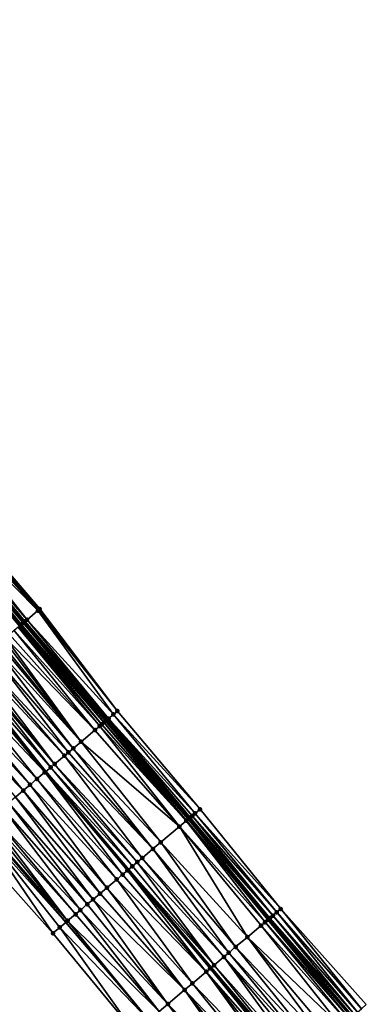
# Model space of a CAD drawing. Header units: feet. Extents: x 2004186 to 2014793, y 836912 to 864902.
# Tile 483 of 656: x 2007551 to 2007605, y 851774 to 851927. Entities that reach past the tile are written whole.
import ezdxf

# ---------------------------------------------------------------- set-up
doc = ezdxf.new("R2010")
doc.units = ezdxf.units.FT
doc.header["$LTSCALE"] = 100
doc.header["$MEASUREMENT"] = 0
for name, color, linetype, lineweight in [('EP_Travel Lane', 5, 'Continuous', 40), ('GPL_Skip Line', 2, 'Continuous', 40), ('Road Shots', 4, 'Continuous', 200), ('Road X-Section', 30, 'Continuous', 13)]:
    doc.layers.add(name, color=color, linetype=linetype, lineweight=lineweight)
doc.layers.add('I-77 SB_MM21-27-Surface-Border', color=7, linetype='Continuous')
doc.layers.add('I-77 SB_MM21-27-Surface-TIN', color=7, linetype='Continuous')

msp = doc.modelspace()

# ---------------------------------------------------------------- linework, layer by layer
at = {"layer": 'EP_Travel Lane'}
for points in [[(2007602.427108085, 851771.5193613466, 434.8469044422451), (2007589.54651904, 851786.819311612, 434.8923753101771), (2007576.665960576, 851802.1192255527, 434.9596045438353), (2007563.785330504, 851817.4192245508, 434.9758447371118), (2007550.917838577, 851832.7106904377, 435.0116748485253), (2007538.043185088, 851848.0156263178, 435.0706222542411), (2007525.168504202, 851863.3205947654, 435.1204272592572), (2007512.293951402, 851878.6254109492, 435.212847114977), (2007499.41933764, 851893.9302996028, 435.2849911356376), (2007486.544797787, 851909.2351003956, 435.3817265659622), (2007473.670264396, 851924.5398935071, 435.4805826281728), (2007460.795805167, 851939.8445984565, 435.6041196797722), (2007447.942165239, 851955.1356272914, 435.7190686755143), (2007435.081684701, 851970.4521688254, 435.8326704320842), (2007422.221149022, 851985.7687760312, 435.9335443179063), (2007409.360636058, 852001.0853561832, 436.0396608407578), (2007396.500211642, 852016.4018308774, 436.1662396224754)], [(2007570.793330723, 851771.014521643, 434.817005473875), (2007557.86489253, 851786.2741778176, 434.8509902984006), (2007544.936497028, 851801.5337836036, 434.915286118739), (2007532.05063319, 851816.850676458, 434.9944426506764), (2007519.212721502, 851832.1865921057, 435.0379682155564), (2007506.374905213, 851847.5223937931, 435.1133429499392), (2007493.5371169, 851862.8581620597, 435.1980239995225), (2007480.699472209, 851878.1937587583, 435.3306054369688), (2007467.861817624, 851893.5293672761, 435.4598719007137), (2007455.024251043, 851908.8648706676, 435.6185170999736), (2007442.186681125, 851924.2003780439, 435.7760287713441), (2007429.332880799, 851939.5554357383, 435.9316822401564), (2007416.495602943, 851954.891014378, 436.0893727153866), (2007403.658229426, 851970.2267072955, 436.2248801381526), (2007390.821034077, 851985.562187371, 436.4016694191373), (2007377.983800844, 852000.8977127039, 436.5696962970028), (2007365.146606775, 852016.2331912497, 436.746768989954)]]:
    msp.add_polyline3d(points, dxfattribs=at)
at = {"layer": 'GPL_Skip Line'}
msp.add_polyline3d([(2007593.417325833, 851763.9257781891, 434.9261233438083), (2007580.528480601, 851779.2188413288, 434.9466733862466), (2007567.639660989, 851794.5118740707, 434.9854355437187), (2007554.750797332, 851809.8049590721, 434.992887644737), (2007541.873390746, 851825.1076221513, 435.034522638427), (2007529.003965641, 851840.4170964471, 435.0699682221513), (2007516.134610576, 851855.7264874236, 435.1287140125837), (2007503.265309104, 851871.0358146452, 435.2052888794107), (2007490.396091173, 851886.3450424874, 435.3096552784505), (2007477.526880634, 851901.6542615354, 435.4164809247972), (2007464.657759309, 851916.9633744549, 435.5529856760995), (2007451.788603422, 851932.27252849, 435.677992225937), (2007438.931656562, 851947.5918225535, 435.8180751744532), (2007426.093954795, 851962.9272594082, 435.9514584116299), (2007413.256145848, 851978.2628242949, 436.0600149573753), (2007400.41848609, 851993.5982109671, 436.2031289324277), (2007387.580882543, 852008.9335304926, 436.3592634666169)], dxfattribs=at)
at = {"layer": 'I-77 SB_MM21-27-Surface-Border', "color": 3, "linetype": 'ByBlock', "lineweight": -2}
for points in [[(2007398.467898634, 852018.0501573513, 436.0381571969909), (2007411.15235097, 852002.5862111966, 435.9298862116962), (2007424.450099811, 851987.6359453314, 435.7904198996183), (2007437.134730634, 851972.1717859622, 435.7234660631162), (2007450.432588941, 851957.221389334, 435.6093713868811), (2007463.423082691, 851942.0540873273, 435.4482632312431), (2007476.44525159, 851926.8737239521, 435.2961944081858), (2007489.161404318, 851911.4357675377, 435.2015389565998), (2007502.030708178, 851896.1264374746, 435.1257404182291), (2007515.206074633, 851881.0746452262, 435.0080152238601), (2007527.92233302, 851865.636563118, 434.948486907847), (2007540.791672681, 851850.3271904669, 434.8846398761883), (2007553.814176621, 851835.146428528, 434.8440177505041), (2007565.914514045, 851819.2140732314, 434.8380111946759), (2007578.803343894, 851803.9210283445, 434.8065693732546), (2007591.386305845, 851788.3702145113, 434.7703173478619), (2007604.733864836, 851773.463909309, 434.69425341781)], [(2007568.599676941, 851769.1657998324, 434.793076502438), (2007555.863779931, 851784.58773051, 434.8261248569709), (2007542.516219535, 851799.4940373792, 434.901223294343), (2007529.319505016, 851814.5548996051, 434.9846736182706), (2007516.143906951, 851829.6069673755, 435.0253286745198), (2007503.274639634, 851844.9162539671, 435.1132913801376), (2007490.405418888, 851860.2254851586, 435.216715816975), (2007477.383172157, 851875.4059411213, 435.3428858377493), (2007464.360932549, 851890.5863886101, 435.4714047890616), (2007451.338743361, 851905.7667761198, 435.6167385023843), (2007438.469698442, 851921.0757981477, 435.7786532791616), (2007426.050253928, 851936.8071358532, 435.9688119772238), (2007412.905939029, 851951.8856906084, 436.1259388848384), (2007400.681674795, 851967.7346392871, 436.2607944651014), (2007388.151000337, 851983.3264634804, 436.4663909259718), (2007374.70008124, 851998.148125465, 436.6493122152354), (2007362.015852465, 852013.6118045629, 436.8093653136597)]]:
    msp.add_polyline3d(points, dxfattribs=at)
at = {"layer": 'I-77 SB_MM21-27-Surface-TIN', "color": 128, "linetype": 'ByBlock', "lineweight": -2}
for points in [[(2007539.414183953, 851849.1685166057, 435.0045103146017), (2007538.648926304, 851848.524792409, 435.0757181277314), (2007551.824405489, 851833.4728660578, 434.9954797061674)], [(2007540.179459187, 851849.8122198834, 434.939152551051), (2007539.414183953, 851849.1685166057, 435.0045103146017), (2007553.508057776, 851834.8889576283, 434.8672497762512)], [(2007539.414183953, 851849.1685166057, 435.0045103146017), (2007551.824405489, 851833.4728660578, 434.9954797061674), (2007553.508057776, 851834.8889576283, 434.8672497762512)], [(2007540.485571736, 851850.0696982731, 434.9138264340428), (2007540.179459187, 851849.8122198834, 434.939152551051), (2007553.508057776, 851834.8889576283, 434.8672497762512)], [(2007540.791672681, 851850.3271904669, 434.8846398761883), (2007540.485571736, 851850.0696982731, 434.9138264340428), (2007553.508057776, 851834.8889576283, 434.8672497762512)], [(2007540.791672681, 851850.3271904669, 434.8846398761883), (2007553.661110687, 851835.0177008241, 434.8534676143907), (2007553.814176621, 851835.146428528, 434.8440177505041)], [(2007540.791672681, 851850.3271904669, 434.8846398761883), (2007553.508057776, 851834.8889576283, 434.8672497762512), (2007553.661110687, 851835.0177008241, 434.8534676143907)], [(2007538.036532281, 851848.010036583, 435.0701737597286), (2007537.883424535, 851847.8813586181, 435.0657137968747), (2007550.75278359, 851832.5719628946, 435.0082814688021)], [(2007537.883424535, 851847.8813586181, 435.0657137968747), (2007550.599694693, 851832.4432625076, 435.0100921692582), (2007550.75278359, 851832.5719628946, 435.0082814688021)], [(2007538.036532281, 851848.010036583, 435.0701737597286), (2007550.905887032, 851832.7006459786, 435.0113096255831), (2007538.043185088, 851848.0156263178, 435.0706222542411)], [(2007538.036532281, 851848.010036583, 435.0701737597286), (2007550.75278359, 851832.5719628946, 435.0082814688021), (2007550.905887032, 851832.7006459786, 435.0113096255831)], [(2007538.18965765, 851848.1386935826, 435.0804966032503), (2007538.043185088, 851848.0156263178, 435.0706222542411), (2007550.917838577, 851832.7106904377, 435.0116748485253)], [(2007550.905887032, 851832.7006459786, 435.0113096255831), (2007550.917838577, 851832.7106904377, 435.0116748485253), (2007538.043185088, 851848.0156263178, 435.0706222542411)], [(2007538.342775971, 851848.2673589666, 435.0884748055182), (2007538.18965765, 851848.1386935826, 435.0804966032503), (2007551.212103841, 851832.9580003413, 435.0206671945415)], [(2007538.18965765, 851848.1386935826, 435.0804966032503), (2007550.917838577, 851832.7106904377, 435.0116748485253), (2007551.212103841, 851832.9580003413, 435.0206671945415)], [(2007538.495863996, 851848.3960603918, 435.0863740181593), (2007538.342775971, 851848.2673589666, 435.0884748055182), (2007551.365197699, 851833.0866948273, 435.020506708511)], [(2007538.342775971, 851848.2673589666, 435.0884748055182), (2007551.212103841, 851832.9580003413, 435.0206671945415), (2007551.365197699, 851833.0866948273, 435.020506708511)], [(2007538.648926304, 851848.524792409, 435.0757181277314), (2007538.495863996, 851848.3960603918, 435.0863740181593), (2007551.518277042, 851833.2154065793, 435.0155178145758)], [(2007538.495863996, 851848.3960603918, 435.0863740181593), (2007551.365197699, 851833.0866948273, 435.020506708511), (2007551.518277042, 851833.2154065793, 435.0155178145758)], [(2007538.648926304, 851848.524792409, 435.0757181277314), (2007551.518277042, 851833.2154065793, 435.0155178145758), (2007551.824405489, 851833.4728660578, 434.9954797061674)], [(2007553.508057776, 851834.8889576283, 434.8672497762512), (2007551.824405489, 851833.4728660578, 434.9954797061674), (2007565.302860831, 851818.6984373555, 434.8872241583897)], [(2007553.661110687, 851835.0177008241, 434.8534676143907), (2007553.508057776, 851834.8889576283, 434.8672497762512), (2007565.914514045, 851819.2140732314, 434.8380111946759)], [(2007553.508057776, 851834.8889576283, 434.8672497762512), (2007565.302860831, 851818.6984373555, 434.8872241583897), (2007565.914514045, 851819.2140732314, 434.8380111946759)], [(2007553.814176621, 851835.146428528, 434.8440177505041), (2007553.661110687, 851835.0177008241, 434.8534676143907), (2007565.914514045, 851819.2140732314, 434.8380111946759)], [(2007550.446616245, 851832.3145496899, 435.0153791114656), (2007549.834271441, 851831.7997353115, 435.0262098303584), (2007563.161960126, 851816.8938475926, 434.9781065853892)], [(2007550.599694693, 851832.4432625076, 435.0100921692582), (2007550.446616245, 851832.3145496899, 435.0153791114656), (2007563.46781772, 851817.1516287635, 434.9755281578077)], [(2007550.446616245, 851832.3145496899, 435.0153791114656), (2007563.161960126, 851816.8938475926, 434.9781065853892), (2007563.46781772, 851817.1516287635, 434.9755281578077)], [(2007550.75278359, 851832.5719628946, 435.0082814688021), (2007550.599694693, 851832.4432625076, 435.0100921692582), (2007563.46781772, 851817.1516287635, 434.9755281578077)], [(2007550.905887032, 851832.7006459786, 435.0113096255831), (2007550.75278359, 851832.5719628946, 435.0082814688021), (2007563.785330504, 851817.4192245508, 434.9758447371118)], [(2007550.75278359, 851832.5719628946, 435.0082814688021), (2007563.46781772, 851817.1516287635, 434.9755281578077), (2007563.785330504, 851817.4192245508, 434.9758447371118)], [(2007550.905887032, 851832.7006459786, 435.0113096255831), (2007563.785330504, 851817.4192245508, 434.9758447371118), (2007550.917838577, 851832.7106904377, 435.0116748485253)], [(2007551.212103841, 851832.9580003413, 435.0206671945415), (2007550.917838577, 851832.7106904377, 435.0116748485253), (2007564.079541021, 851817.66718148, 434.9761380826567)], [(2007564.079541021, 851817.66718148, 434.9761380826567), (2007550.917838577, 851832.7106904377, 435.0116748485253), (2007563.785330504, 851817.4192245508, 434.9758447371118)], [(2007551.365197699, 851833.0866948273, 435.020506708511), (2007551.212103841, 851832.9580003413, 435.0206671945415), (2007564.232466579, 851817.7960759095, 434.9725458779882)], [(2007551.212103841, 851832.9580003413, 435.0206671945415), (2007564.079541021, 851817.66718148, 434.9761380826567), (2007564.232466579, 851817.7960759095, 434.9725458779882)], [(2007551.518277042, 851833.2154065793, 435.0155178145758), (2007551.365197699, 851833.0866948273, 435.020506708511), (2007564.385387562, 851817.9249757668, 434.965701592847)], [(2007551.365197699, 851833.0866948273, 435.020506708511), (2007564.232466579, 851817.7960759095, 434.9725458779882), (2007564.385387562, 851817.9249757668, 434.965701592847)], [(2007551.824405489, 851833.4728660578, 434.9954797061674), (2007551.518277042, 851833.2154065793, 435.0155178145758), (2007564.538303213, 851818.0538819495, 434.9550676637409)], [(2007551.518277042, 851833.2154065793, 435.0155178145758), (2007564.385387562, 851817.9249757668, 434.965701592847), (2007564.538303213, 851818.0538819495, 434.9550676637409)], [(2007551.824405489, 851833.4728660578, 434.9954797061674), (2007564.538303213, 851818.0538819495, 434.9550676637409), (2007565.302860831, 851818.6984373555, 434.8872241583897)], [(2007548.456420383, 851830.6414924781, 435.0255452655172), (2007548.150233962, 851830.3841019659, 435.0262969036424), (2007560.256288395, 851814.4449556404, 434.9851243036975)], [(2007549.068805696, 851831.1562586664, 435.0281909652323), (2007548.456420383, 851830.6414924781, 435.0255452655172), (2007562.397309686, 851816.2494023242, 434.979964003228)], [(2007548.456420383, 851830.6414924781, 435.0255452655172), (2007560.256288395, 851814.4449556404, 434.9851243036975), (2007562.397309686, 851816.2494023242, 434.979964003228)], [(2007549.834271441, 851831.7997353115, 435.0262098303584), (2007549.068805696, 851831.1562586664, 435.0281909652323), (2007562.397309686, 851816.2494023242, 434.979964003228)], [(2007549.834271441, 851831.7997353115, 435.0262098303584), (2007562.397309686, 851816.2494023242, 434.979964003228), (2007563.161960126, 851816.8938475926, 434.9781065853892)], [(2007546.772418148, 851829.2258172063, 435.0373570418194), (2007546.006937, 851828.5823588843, 435.0342140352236), (2007559.03284007, 851813.4138522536, 434.9826785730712)], [(2007547.384789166, 851829.7406003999, 435.0352471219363), (2007546.772418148, 851829.2258172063, 435.0373570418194), (2007560.256288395, 851814.4449556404, 434.9851243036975)], [(2007546.772418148, 851829.2258172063, 435.0373570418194), (2007559.03284007, 851813.4138522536, 434.9826785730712), (2007560.256288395, 851814.4449556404, 434.9851243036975)], [(2007547.690977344, 851829.9979888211, 435.0350802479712), (2007547.384789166, 851829.7406003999, 435.0352471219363), (2007560.256288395, 851814.4449556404, 434.9851243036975)], [(2007548.150233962, 851830.3841019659, 435.0262969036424), (2007547.690977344, 851829.9979888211, 435.0350802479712), (2007560.256288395, 851814.4449556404, 434.9851243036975)], [(2007546.006937, 851828.5823588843, 435.0342140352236), (2007544.629066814, 851827.4241388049, 435.0271862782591), (2007558.268196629, 851812.7693986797, 434.9895120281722)], [(2007546.006937, 851828.5823588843, 435.0342140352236), (2007558.268196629, 851812.7693986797, 434.9895120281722), (2007559.03284007, 851813.4138522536, 434.9826785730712)], [(2007543.098130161, 851826.1371916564, 435.0294309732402), (2007542.33267489, 851825.4937025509, 435.0348965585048), (2007555.515446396, 851810.4494059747, 434.9900510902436)], [(2007543.404319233, 851826.3945790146, 435.0295612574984), (2007543.098130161, 851826.1371916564, 435.0294309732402), (2007556.127165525, 851810.9649636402, 434.9876959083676)], [(2007543.098130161, 851826.1371916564, 435.0294309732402), (2007555.515446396, 851810.4494059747, 434.9900510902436), (2007556.127165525, 851810.9649636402, 434.9876959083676)], [(2007544.016682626, 851826.9093712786, 435.0249148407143), (2007543.404319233, 851826.3945790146, 435.0295612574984), (2007556.127165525, 851810.9649636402, 434.9876959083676)], [(2007544.629066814, 851827.4241388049, 435.0271862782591), (2007544.016682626, 851826.9093712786, 435.0249148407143), (2007557.656474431, 851812.2538446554, 434.9896857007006)], [(2007544.016682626, 851826.9093712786, 435.0249148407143), (2007556.127165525, 851810.9649636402, 434.9876959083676), (2007557.656474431, 851812.2538446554, 434.9896857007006)], [(2007544.629066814, 851827.4241388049, 435.0271862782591), (2007557.656474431, 851812.2538446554, 434.9896857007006), (2007558.268196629, 851812.7693986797, 434.9895120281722)], [(2007540.801727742, 851824.2067678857, 435.0336501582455), (2007554.59786752, 851809.6760696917, 434.9934549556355), (2007541.873390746, 851825.1076221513, 435.034522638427)], [(2007542.33267489, 851825.4937025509, 435.0348965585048), (2007541.873390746, 851825.1076221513, 435.034522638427), (2007554.750797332, 851809.8049590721, 434.992887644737)], [(2007554.59786752, 851809.6760696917, 434.9934549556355), (2007554.750797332, 851809.8049590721, 434.992887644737), (2007541.873390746, 851825.1076221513, 435.034522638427)], [(2007542.33267489, 851825.4937025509, 435.0348965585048), (2007554.750797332, 851809.8049590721, 434.992887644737), (2007555.515446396, 851810.4494059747, 434.9900510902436)], [(2007539.423824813, 851823.0485867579, 435.0157296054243), (2007538.65832849, 851822.4051464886, 435.0075381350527), (2007552.303867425, 851807.7427917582, 434.9643549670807)], [(2007540.801727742, 851824.2067678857, 435.0336501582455), (2007539.423824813, 851823.0485867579, 435.0157296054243), (2007553.374404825, 851808.6449833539, 434.9807945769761)], [(2007539.423824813, 851823.0485867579, 435.0157296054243), (2007552.303867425, 851807.7427917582, 434.9643549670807), (2007553.374404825, 851808.6449833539, 434.9807945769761)], [(2007540.801727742, 851824.2067678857, 435.0336501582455), (2007553.374404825, 851808.6449833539, 434.9807945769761), (2007554.59786752, 851809.6760696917, 434.9934549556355)], [(2007538.65832849, 851822.4051464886, 435.0075381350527), (2007537.127367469, 851821.1182283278, 435.0016763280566), (2007551.233336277, 851806.8405927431, 434.9523601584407)], [(2007538.65832849, 851822.4051464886, 435.0075381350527), (2007551.233336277, 851806.8405927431, 434.9523601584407), (2007552.303867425, 851807.7427917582, 434.9643549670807)], [(2007537.127367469, 851821.1182283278, 435.0016763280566), (2007550.009882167, 851805.8094962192, 434.9458027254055), (2007551.233336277, 851806.8405927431, 434.9523601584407)], [(2007565.302860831, 851818.6984373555, 434.8872241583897), (2007564.538303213, 851818.0538819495, 434.9550676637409), (2007578.038769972, 851803.276492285, 434.8628191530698)], [(2007565.914514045, 851819.2140732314, 434.8380111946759), (2007565.302860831, 851818.6984373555, 434.8872241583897), (2007578.803343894, 851803.9210283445, 434.8065693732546)], [(2007565.302860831, 851818.6984373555, 434.8872241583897), (2007578.038769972, 851803.276492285, 434.8628191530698), (2007578.803343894, 851803.9210283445, 434.8065693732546)], [(2007563.161960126, 851816.8938475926, 434.9781065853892), (2007562.397309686, 851816.2494023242, 434.979964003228), (2007575.592030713, 851801.2140987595, 434.9698056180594)], [(2007563.46781772, 851817.1516287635, 434.9755281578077), (2007563.161960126, 851816.8938475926, 434.9781065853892), (2007576.662530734, 851802.1163347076, 434.9596769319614)], [(2007563.161960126, 851816.8938475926, 434.9781065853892), (2007575.592030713, 851801.2140987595, 434.9698056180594), (2007576.662530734, 851802.1163347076, 434.9596769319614)], [(2007563.46781772, 851817.1516287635, 434.9755281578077), (2007576.662530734, 851802.1163347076, 434.9596769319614), (2007563.785330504, 851817.4192245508, 434.9758447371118)], [(2007564.079541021, 851817.66718148, 434.9761380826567), (2007563.785330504, 851817.4192245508, 434.9758447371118), (2007576.968382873, 851802.3741223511, 434.9532218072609)], [(2007576.968382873, 851802.3741223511, 434.9532218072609), (2007563.785330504, 851817.4192245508, 434.9758447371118), (2007576.665960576, 851802.1192255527, 434.9596045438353)], [(2007576.662530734, 851802.1163347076, 434.9596769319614), (2007576.665960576, 851802.1192255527, 434.9596045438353), (2007563.785330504, 851817.4192245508, 434.9758447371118)], [(2007564.232466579, 851817.7960759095, 434.9725458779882), (2007564.079541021, 851817.66718148, 434.9761380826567), (2007577.121304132, 851802.5030218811, 434.9465743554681)], [(2007564.079541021, 851817.66718148, 434.9761380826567), (2007576.968382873, 851802.3741223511, 434.9532218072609), (2007577.121304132, 851802.5030218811, 434.9465743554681)], [(2007564.385387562, 851817.9249757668, 434.965701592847), (2007564.232466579, 851817.7960759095, 434.9725458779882), (2007577.274220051, 851802.631927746, 434.9361314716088)], [(2007564.232466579, 851817.7960759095, 434.9725458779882), (2007577.121304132, 851802.5030218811, 434.9465743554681), (2007577.274220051, 851802.631927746, 434.9361314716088)], [(2007564.538303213, 851818.0538819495, 434.9550676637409), (2007564.385387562, 851817.9249757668, 434.965701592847), (2007577.274220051, 851802.631927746, 434.9361314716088)], [(2007564.538303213, 851818.0538819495, 434.9550676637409), (2007577.580042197, 851802.8897509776, 434.908354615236), (2007578.038769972, 851803.276492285, 434.8628191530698)], [(2007564.538303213, 851818.0538819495, 434.9550676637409), (2007577.274220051, 851802.631927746, 434.9361314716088), (2007577.580042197, 851802.8897509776, 434.908354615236)], [(2007562.397309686, 851816.2494023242, 434.979964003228), (2007560.256288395, 851814.4449556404, 434.9851243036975), (2007575.592030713, 851801.2140987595, 434.9698056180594)], [(2007560.256288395, 851814.4449556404, 434.9851243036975), (2007559.03284007, 851813.4138522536, 434.9826785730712), (2007572.686359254, 851798.7652064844, 434.9770052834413)], [(2007560.256288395, 851814.4449556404, 434.9851243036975), (2007572.686359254, 851798.7652064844, 434.9770052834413), (2007575.592030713, 851801.2140987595, 434.9698056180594)], [(2007557.656474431, 851812.2538446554, 434.9896857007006), (2007556.127165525, 851810.9649636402, 434.9876959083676), (2007569.7806729, 851796.3163318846, 434.9736153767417)], [(2007558.268196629, 851812.7693986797, 434.9895120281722), (2007557.656474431, 851812.2538446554, 434.9896857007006), (2007571.462910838, 851797.7341032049, 434.9744904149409)], [(2007557.656474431, 851812.2538446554, 434.9896857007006), (2007569.7806729, 851796.3163318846, 434.9736153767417), (2007571.462910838, 851797.7341032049, 434.9744904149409)], [(2007559.03284007, 851813.4138522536, 434.9826785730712), (2007558.268196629, 851812.7693986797, 434.9895120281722), (2007571.462910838, 851797.7341032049, 434.9744904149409)], [(2007559.03284007, 851813.4138522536, 434.9826785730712), (2007571.462910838, 851797.7341032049, 434.9744904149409), (2007572.686359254, 851798.7652064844, 434.9770052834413)], [(2007556.127165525, 851810.9649636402, 434.9876959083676), (2007555.515446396, 851810.4494059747, 434.9900510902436), (2007569.016030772, 851795.6718767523, 434.9813796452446)], [(2007556.127165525, 851810.9649636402, 434.9876959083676), (2007569.016030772, 851795.6718767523, 434.9813796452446), (2007569.7806729, 851796.3163318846, 434.9736153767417)], [(2007554.59786752, 851809.6760696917, 434.9934549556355), (2007553.374404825, 851808.6449833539, 434.9807945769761), (2007566.72206763, 851793.7385549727, 434.9785397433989)], [(2007554.59786752, 851809.6760696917, 434.9934549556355), (2007567.639660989, 851794.5118740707, 434.9854355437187), (2007554.750797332, 851809.8049590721, 434.992887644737)], [(2007554.59786752, 851809.6760696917, 434.9934549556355), (2007567.48673018, 851794.382985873, 434.985293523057), (2007567.639660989, 851794.5118740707, 434.9854355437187)], [(2007554.59786752, 851809.6760696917, 434.9934549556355), (2007566.72206763, 851793.7385549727, 434.9785397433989), (2007567.48673018, 851794.382985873, 434.985293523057)], [(2007555.515446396, 851810.4494059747, 434.9900510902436), (2007554.750797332, 851809.8049590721, 434.992887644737), (2007568.251384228, 851795.027426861, 434.9860036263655)], [(2007568.251384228, 851795.027426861, 434.9860036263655), (2007554.750797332, 851809.8049590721, 434.992887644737), (2007567.639660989, 851794.5118740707, 434.9854355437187)], [(2007555.515446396, 851810.4494059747, 434.9900510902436), (2007568.251384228, 851795.027426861, 434.9860036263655), (2007569.016030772, 851795.6718767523, 434.9813796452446)], [(2007552.303867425, 851807.7427917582, 434.9643549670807), (2007551.233336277, 851806.8405927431, 434.9523601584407), (2007564.275113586, 851791.6764162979, 434.9328390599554)], [(2007553.374404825, 851808.6449833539, 434.9807945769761), (2007552.303867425, 851807.7427917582, 434.9643549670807), (2007565.804458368, 851792.965254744, 434.9603389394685)], [(2007552.303867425, 851807.7427917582, 434.9643549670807), (2007564.275113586, 851791.6764162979, 434.9328390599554), (2007565.804458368, 851792.965254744, 434.9603389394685)], [(2007553.374404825, 851808.6449833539, 434.9807945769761), (2007565.804458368, 851792.965254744, 434.9603389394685), (2007566.72206763, 851793.7385549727, 434.9785397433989)], [(2007551.233336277, 851806.8405927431, 434.9523601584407), (2007550.009882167, 851805.8094962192, 434.9458027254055), (2007563.204579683, 851790.7742205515, 434.9188817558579)], [(2007551.233336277, 851806.8405927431, 434.9523601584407), (2007563.204579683, 851790.7742205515, 434.9188817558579), (2007564.275113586, 851791.6764162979, 434.9328390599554)], [(2007548.939347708, 851804.9073011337, 434.9314538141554), (2007548.021757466, 851804.1339783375, 434.9267771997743), (2007561.216441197, 851789.0987190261, 434.8900490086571)], [(2007550.009882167, 851805.8094962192, 434.9458027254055), (2007548.939347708, 851804.9073011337, 434.9314538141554), (2007562.134041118, 851789.8720303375, 434.9016099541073)], [(2007548.939347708, 851804.9073011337, 434.9314538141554), (2007561.216441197, 851789.0987190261, 434.8900490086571), (2007562.134041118, 851789.8720303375, 434.9016099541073)], [(2007550.009882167, 851805.8094962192, 434.9458027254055), (2007562.134041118, 851789.8720303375, 434.9016099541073), (2007563.204579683, 851790.7742205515, 434.9188817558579)], [(2007548.021757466, 851804.1339783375, 434.9267771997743), (2007546.492448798, 851802.8450970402, 434.9249566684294), (2007560.145913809, 851788.1965155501, 434.8807227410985)], [(2007548.021757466, 851804.1339783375, 434.9267771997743), (2007560.145913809, 851788.1965155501, 434.8807227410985), (2007561.216441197, 851789.0987190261, 434.8900490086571)], [(2007578.038769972, 851803.276492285, 434.8628191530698), (2007577.580042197, 851802.8897509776, 434.908354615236), (2007590.774646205, 851787.8545862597, 434.8149609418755)], [(2007578.803343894, 851803.9210283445, 434.8065693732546), (2007578.038769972, 851803.276492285, 434.8628191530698), (2007591.386305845, 851788.3702145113, 434.7703173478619)], [(2007578.038769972, 851803.276492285, 434.8628191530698), (2007590.774646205, 851787.8545862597, 434.8149609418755), (2007591.386305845, 851788.3702145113, 434.7703173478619)], [(2007544.504338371, 851801.1695622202, 434.9160791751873), (2007557.86489253, 851786.2741778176, 434.8509902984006), (2007544.936497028, 851801.5337836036, 434.915286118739)], [(2007545.574849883, 851802.0717845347, 434.9141146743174), (2007544.936497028, 851801.5337836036, 434.915286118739), (2007558.157777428, 851786.521011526, 434.8533871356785)], [(2007558.157777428, 851786.521011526, 434.8533871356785), (2007544.936497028, 851801.5337836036, 434.915286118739), (2007557.86489253, 851786.2741778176, 434.8509902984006)], [(2007546.033649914, 851802.4584401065, 434.9199435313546), (2007545.574849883, 851802.0717845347, 434.9141146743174), (2007558.157777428, 851786.521011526, 434.8533871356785)], [(2007546.492448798, 851802.8450970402, 434.9249566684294), (2007546.033649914, 851802.4584401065, 434.9199435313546), (2007559.381252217, 851787.5520835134, 434.874649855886)], [(2007546.033649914, 851802.4584401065, 434.9199435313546), (2007558.157777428, 851786.521011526, 434.8533871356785), (2007559.381252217, 851787.5520835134, 434.874649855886)], [(2007546.492448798, 851802.8450970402, 434.9249566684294), (2007559.381252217, 851787.5520835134, 434.874649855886), (2007560.145913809, 851788.1965155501, 434.8807227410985)], [(2007576.662530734, 851802.1163347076, 434.9596769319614), (2007575.592030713, 851801.2140987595, 434.9698056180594), (2007588.939610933, 851786.3077683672, 434.9088332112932)], [(2007576.662530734, 851802.1163347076, 434.9596769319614), (2007589.54651904, 851786.819311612, 434.8923753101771), (2007576.665960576, 851802.1192255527, 434.9596045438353)], [(2007576.662530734, 851802.1163347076, 434.9596769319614), (2007589.398388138, 851786.694451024, 434.8984359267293), (2007589.54651904, 851786.819311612, 434.8923753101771)], [(2007576.662530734, 851802.1163347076, 434.9596769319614), (2007588.939610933, 851786.3077683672, 434.9088332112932), (2007589.398388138, 851786.694451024, 434.8984359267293)], [(2007576.968382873, 851802.3741223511, 434.9532218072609), (2007576.665960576, 851802.1192255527, 434.9596045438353), (2007589.704231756, 851786.9522487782, 434.88592266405)], [(2007589.704231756, 851786.9522487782, 434.88592266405), (2007576.665960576, 851802.1192255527, 434.9596045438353), (2007589.54651904, 851786.819311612, 434.8923753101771)], [(2007577.121304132, 851802.5030218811, 434.9465743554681), (2007576.968382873, 851802.3741223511, 434.9532218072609), (2007590.162986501, 851787.3389580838, 434.859559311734)], [(2007576.968382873, 851802.3741223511, 434.9532218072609), (2007589.704231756, 851786.9522487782, 434.88592266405), (2007590.162986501, 851787.3389580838, 434.859559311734)], [(2007577.274220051, 851802.631927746, 434.9361314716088), (2007577.121304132, 851802.5030218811, 434.9465743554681), (2007590.162986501, 851787.3389580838, 434.859559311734)], [(2007577.580042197, 851802.8897509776, 434.908354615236), (2007577.274220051, 851802.631927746, 434.9361314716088), (2007590.162986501, 851787.3389580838, 434.859559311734)], [(2007577.580042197, 851802.8897509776, 434.908354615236), (2007590.162986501, 851787.3389580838, 434.859559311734), (2007590.774646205, 851787.8545862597, 434.8149609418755)], [(2007544.504338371, 851801.1695622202, 434.9160791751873), (2007542.516219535, 851799.4940373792, 434.901223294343), (2007555.863779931, 851784.58773051, 434.8261248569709)], [(2007544.504338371, 851801.1695622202, 434.9160791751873), (2007556.934318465, 851785.4899207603, 434.8433749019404), (2007557.86489253, 851786.2741778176, 434.8509902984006)], [(2007544.504338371, 851801.1695622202, 434.9160791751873), (2007555.863779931, 851784.58773051, 434.8261248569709), (2007556.934318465, 851785.4899207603, 434.8433749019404)], [(2007575.592030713, 851801.2140987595, 434.9698056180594), (2007572.686359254, 851798.7652064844, 434.9770052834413), (2007586.186879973, 851783.9877527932, 434.9230677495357)], [(2007575.592030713, 851801.2140987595, 434.9698056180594), (2007588.327896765, 851785.7922048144, 434.9147143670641), (2007588.939610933, 851786.3077683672, 434.9088332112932)], [(2007575.592030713, 851801.2140987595, 434.9698056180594), (2007586.186879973, 851783.9877527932, 434.9230677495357), (2007588.327896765, 851785.7922048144, 434.9147143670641)], [(2007572.686359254, 851798.7652064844, 434.9770052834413), (2007571.462910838, 851797.7341032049, 434.9744904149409), (2007584.351719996, 851782.4410828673, 434.9282897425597)], [(2007572.686359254, 851798.7652064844, 434.9770052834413), (2007584.351719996, 851782.4410828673, 434.9282897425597), (2007586.186879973, 851783.9877527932, 434.9230677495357)], [(2007571.462910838, 851797.7341032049, 434.9744904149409), (2007569.7806729, 851796.3163318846, 434.9736153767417), (2007583.281204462, 851781.5388653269, 434.927391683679)], [(2007571.462910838, 851797.7341032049, 434.9744904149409), (2007583.281204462, 851781.5388653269, 434.927391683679), (2007584.351719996, 851782.4410828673, 434.9282897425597)], [(2007569.016030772, 851795.6718767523, 434.9813796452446), (2007568.251384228, 851795.027426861, 434.9860036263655), (2007580.987270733, 851779.605508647, 434.9454656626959)], [(2007569.7806729, 851796.3163318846, 434.9736153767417), (2007569.016030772, 851795.6718767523, 434.9813796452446), (2007582.516553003, 851780.8944212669, 434.9285235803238)], [(2007569.016030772, 851795.6718767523, 434.9813796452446), (2007580.987270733, 851779.605508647, 434.9454656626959), (2007582.516553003, 851780.8944212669, 434.9285235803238)], [(2007569.7806729, 851796.3163318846, 434.9736153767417), (2007582.516553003, 851780.8944212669, 434.9285235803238), (2007583.281204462, 851781.5388653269, 434.927391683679)], [(2007567.48673018, 851794.382985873, 434.985293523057), (2007566.72206763, 851793.7385549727, 434.9785397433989), (2007579.763822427, 851778.5744052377, 434.9430308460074)], [(2007567.48673018, 851794.382985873, 434.985293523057), (2007580.528480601, 851779.2188413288, 434.9466733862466), (2007567.639660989, 851794.5118740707, 434.9854355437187)], [(2007567.48673018, 851794.382985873, 434.985293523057), (2007580.375550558, 851779.0899522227, 434.9470759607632), (2007580.528480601, 851779.2188413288, 434.9466733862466)], [(2007567.48673018, 851794.382985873, 434.985293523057), (2007579.763822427, 851778.5744052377, 434.9430308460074), (2007580.375550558, 851779.0899522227, 434.9470759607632)], [(2007568.251384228, 851795.027426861, 434.9860036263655), (2007567.639660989, 851794.5118740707, 434.9854355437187), (2007580.987270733, 851779.605508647, 434.9454656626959)], [(2007580.987270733, 851779.605508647, 434.9454656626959), (2007567.639660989, 851794.5118740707, 434.9854355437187), (2007580.528480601, 851779.2188413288, 434.9466733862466)], [(2007565.804458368, 851792.965254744, 434.9603389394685), (2007564.275113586, 851791.6764162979, 434.9328390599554), (2007577.622735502, 851776.7700364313, 434.9015282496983)], [(2007566.72206763, 851793.7385549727, 434.9785397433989), (2007565.804458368, 851792.965254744, 434.9603389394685), (2007579.763822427, 851778.5744052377, 434.9430308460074)], [(2007565.804458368, 851792.965254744, 434.9603389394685), (2007577.622735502, 851776.7700364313, 434.9015282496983), (2007579.763822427, 851778.5744052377, 434.9430308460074)], [(2007563.204579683, 851790.7742205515, 434.9188817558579), (2007562.134041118, 851789.8720303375, 434.9016099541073), (2007576.399266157, 851775.7389579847, 434.8841376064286)], [(2007564.275113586, 851791.6764162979, 434.9328390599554), (2007563.204579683, 851790.7742205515, 434.9188817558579), (2007576.399266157, 851775.7389579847, 434.8841376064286)], [(2007564.275113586, 851791.6764162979, 434.9328390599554), (2007576.399266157, 851775.7389579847, 434.8841376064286), (2007577.622735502, 851776.7700364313, 434.9015282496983)], [(2007562.134041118, 851789.8720303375, 434.9016099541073), (2007561.216441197, 851789.0987190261, 434.8900490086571), (2007573.79939419, 851773.5479158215, 434.8474605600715)], [(2007562.134041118, 851789.8720303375, 434.9016099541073), (2007573.79939419, 851773.5479158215, 434.8474605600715), (2007576.399266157, 851775.7389579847, 434.8841376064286)], [(2007560.145913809, 851788.1965155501, 434.8807227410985), (2007559.381252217, 851787.5520835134, 434.874649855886), (2007572.423000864, 851772.3879410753, 434.8347823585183)], [(2007561.216441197, 851789.0987190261, 434.8900490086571), (2007560.145913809, 851788.1965155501, 434.8807227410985), (2007573.79939419, 851773.5479158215, 434.8474605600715)], [(2007560.145913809, 851788.1965155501, 434.8807227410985), (2007572.423000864, 851772.3879410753, 434.8347823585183), (2007573.79939419, 851773.5479158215, 434.8474605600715)], [(2007590.774646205, 851787.8545862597, 434.8149609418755), (2007590.162986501, 851787.3389580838, 434.859559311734), (2007603.357636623, 851772.3037386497, 434.798953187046)], [(2007591.386305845, 851788.3702145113, 434.7703173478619), (2007590.774646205, 851787.8545862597, 434.8149609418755), (2007603.969294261, 851772.8193692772, 434.75288524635)], [(2007590.774646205, 851787.8545862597, 434.8149609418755), (2007603.357636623, 851772.3037386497, 434.798953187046), (2007603.969294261, 851772.8193692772, 434.75288524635)], [(2007591.386305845, 851788.3702145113, 434.7703173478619), (2007603.969294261, 851772.8193692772, 434.75288524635), (2007604.733864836, 851773.463909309, 434.69425341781)], [(2007556.934318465, 851785.4899207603, 434.8433749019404), (2007570.793330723, 851771.014521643, 434.817005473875), (2007557.86489253, 851786.2741778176, 434.8509902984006)], [(2007558.157777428, 851786.521011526, 434.8533871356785), (2007557.86489253, 851786.2741778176, 434.8509902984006), (2007570.793330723, 851771.014521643, 434.817005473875)], [(2007559.381252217, 851787.5520835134, 434.874649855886), (2007558.157777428, 851786.521011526, 434.8533871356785), (2007572.423000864, 851772.3879410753, 434.8347823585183)], [(2007558.157777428, 851786.521011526, 434.8533871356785), (2007570.793330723, 851771.014521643, 434.817005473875), (2007572.423000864, 851772.3879410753, 434.8347823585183)], [(2007588.939610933, 851786.3077683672, 434.9088332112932), (2007588.327896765, 851785.7922048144, 434.9147143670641), (2007601.675493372, 851770.8858549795, 434.8653947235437)], [(2007589.398388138, 851786.694451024, 434.8984359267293), (2007588.939610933, 851786.3077683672, 434.9088332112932), (2007602.134271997, 851771.2725359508, 434.8560066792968)], [(2007588.939610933, 851786.3077683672, 434.9088332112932), (2007601.675493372, 851770.8858549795, 434.8653947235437), (2007602.134271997, 851771.2725359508, 434.8560066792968)], [(2007589.398388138, 851786.694451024, 434.8984359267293), (2007602.427108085, 851771.5193613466, 434.8469044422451), (2007589.54651904, 851786.819311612, 434.8923753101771)], [(2007589.398388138, 851786.694451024, 434.8984359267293), (2007602.134271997, 851771.2725359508, 434.8560066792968), (2007602.427108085, 851771.5193613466, 434.8469044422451)], [(2007589.704231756, 851786.9522487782, 434.88592266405), (2007589.54651904, 851786.819311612, 434.8923753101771), (2007602.593043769, 851771.6592250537, 434.8417466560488)], [(2007602.593043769, 851771.6592250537, 434.8417466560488), (2007589.54651904, 851786.819311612, 434.8923753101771), (2007602.427108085, 851771.5193613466, 434.8469044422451)], [(2007590.162986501, 851787.3389580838, 434.859559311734), (2007589.704231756, 851786.9522487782, 434.88592266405), (2007602.898885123, 851771.9170254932, 434.8276242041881)], [(2007589.704231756, 851786.9522487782, 434.88592266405), (2007602.593043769, 851771.6592250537, 434.8417466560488), (2007602.898885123, 851771.9170254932, 434.8276242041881)], [(2007590.162986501, 851787.3389580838, 434.859559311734), (2007602.898885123, 851771.9170254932, 434.8276242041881), (2007603.357636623, 851772.3037386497, 434.798953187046)], [(2007556.934318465, 851785.4899207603, 434.8433749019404), (2007555.863779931, 851784.58773051, 434.8261248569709), (2007568.599676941, 851769.1657998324, 434.793076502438)], [(2007556.934318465, 851785.4899207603, 434.8433749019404), (2007568.599676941, 851769.1657998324, 434.793076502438), (2007570.793330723, 851771.014521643, 434.817005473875)], [(2007588.327896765, 851785.7922048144, 434.9147143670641), (2007586.186879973, 851783.9877527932, 434.9230677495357), (2007600.757923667, 851770.1125078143, 434.8753174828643)], [(2007588.327896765, 851785.7922048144, 434.9147143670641), (2007600.757923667, 851770.1125078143, 434.8753174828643), (2007601.675493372, 851770.8858549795, 434.8653947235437)], [(2007586.186879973, 851783.9877527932, 434.9230677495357), (2007584.351719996, 851782.4410828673, 434.9282897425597), (2007598.158124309, 851767.9213794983, 434.8902598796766)], [(2007586.186879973, 851783.9877527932, 434.9230677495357), (2007599.075703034, 851768.6947159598, 434.8867500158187), (2007600.757923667, 851770.1125078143, 434.8753174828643)], [(2007586.186879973, 851783.9877527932, 434.9230677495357), (2007598.158124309, 851767.9213794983, 434.8902598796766), (2007599.075703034, 851768.6947159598, 434.8867500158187)], [(2007583.281204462, 851781.5388653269, 434.927391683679), (2007582.516553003, 851780.8944212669, 434.9285235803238), (2007596.017112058, 851766.116922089, 434.9018441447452)], [(2007584.351719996, 851782.4410828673, 434.9282897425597), (2007583.281204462, 851781.5388653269, 434.927391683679), (2007596.934689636, 851766.8902599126, 434.8975183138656)], [(2007583.281204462, 851781.5388653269, 434.927391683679), (2007596.017112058, 851766.116922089, 434.9018441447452), (2007596.934689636, 851766.8902599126, 434.8975183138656)], [(2007584.351719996, 851782.4410828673, 434.9282897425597), (2007596.934689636, 851766.8902599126, 434.8975183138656), (2007598.158124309, 851767.9213794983, 434.8902598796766)], [(2007582.516553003, 851780.8944212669, 434.9285235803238), (2007580.987270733, 851779.605508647, 434.9454656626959), (2007594.334897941, 851764.6991225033, 434.9179087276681)], [(2007582.516553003, 851780.8944212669, 434.9285235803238), (2007595.252463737, 851765.4724743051, 434.9052080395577), (2007596.017112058, 851766.116922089, 434.9018441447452)], [(2007582.516553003, 851780.8944212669, 434.9285235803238), (2007594.334897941, 851764.6991225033, 434.9179087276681), (2007595.252463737, 851765.4724743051, 434.9052080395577)], [(2007579.763822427, 851778.5744052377, 434.9430308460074), (2007577.622735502, 851776.7700364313, 434.9015282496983), (2007591.582138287, 851762.3791409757, 434.9117486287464)], [(2007580.375550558, 851779.0899522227, 434.9470759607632), (2007579.763822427, 851778.5744052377, 434.9430308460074), (2007592.95853389, 851763.53911302, 434.9260439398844)], [(2007579.763822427, 851778.5744052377, 434.9430308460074), (2007592.193873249, 851762.8946798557, 434.9206488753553), (2007592.95853389, 851763.53911302, 434.9260439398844)], [(2007579.763822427, 851778.5744052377, 434.9430308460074), (2007591.582138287, 851762.3791409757, 434.9117486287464), (2007592.193873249, 851762.8946798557, 434.9206488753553)], [(2007580.375550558, 851779.0899522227, 434.9470759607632), (2007593.417325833, 851763.9257781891, 434.9261233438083), (2007580.528480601, 851779.2188413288, 434.9466733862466)], [(2007580.375550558, 851779.0899522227, 434.9470759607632), (2007592.95853389, 851763.53911302, 434.9260439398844), (2007593.417325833, 851763.9257781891, 434.9261233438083)], [(2007580.987270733, 851779.605508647, 434.9454656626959), (2007580.528480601, 851779.2188413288, 434.9466733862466), (2007593.570256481, 851764.0546665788, 434.926149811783)], [(2007593.570256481, 851764.0546665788, 434.926149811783), (2007580.528480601, 851779.2188413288, 434.9466733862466), (2007593.417325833, 851763.9257781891, 434.9261233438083)], [(2007580.987270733, 851779.605508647, 434.9454656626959), (2007593.570256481, 851764.0546665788, 434.926149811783), (2007594.334897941, 851764.6991225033, 434.9179087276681)], [(2007576.399266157, 851775.7389579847, 434.8841376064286), (2007573.79939419, 851773.5479158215, 434.8474605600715), (2007587.911700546, 851759.285940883, 434.8384638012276)], [(2007577.622735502, 851776.7700364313, 434.9015282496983), (2007576.399266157, 851775.7389579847, 434.8841376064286), (2007590.205719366, 851761.2191965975, 434.8808778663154)], [(2007576.399266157, 851775.7389579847, 434.8841376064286), (2007588.982247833, 851760.1881207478, 434.8619327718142), (2007590.205719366, 851761.2191965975, 434.8808778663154)], [(2007576.399266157, 851775.7389579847, 434.8841376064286), (2007587.911700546, 851759.285940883, 434.8384638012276), (2007588.982247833, 851760.1881207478, 434.8619327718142)], [(2007577.622735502, 851776.7700364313, 434.9015282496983), (2007590.205719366, 851761.2191965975, 434.8808778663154), (2007591.582138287, 851762.3791409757, 434.9117486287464)], [(2007573.79939419, 851773.5479158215, 434.8474605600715), (2007572.423000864, 851772.3879410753, 434.8347823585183), (2007585.770635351, 851757.4815462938, 434.8124109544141)], [(2007573.79939419, 851773.5479158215, 434.8474605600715), (2007587.147030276, 851758.6415191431, 434.8262239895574), (2007587.911700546, 851759.285940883, 434.8384638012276)], [(2007573.79939419, 851773.5479158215, 434.8474605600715), (2007585.770635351, 851757.4815462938, 434.8124109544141), (2007587.147030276, 851758.6415191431, 434.8262239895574)]]:
    msp.add_3dface(points, dxfattribs=at)
at = {"layer": 'Road Shots', "lineweight": 100}
for p in [(2007553.508057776, 851834.8889576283, 434.8672497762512), (2007553.661110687, 851835.0177008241, 434.8534676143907), (2007553.814176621, 851835.146428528, 434.8440177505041), (2007550.75278359, 851832.5719628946, 435.0082814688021), (2007550.905887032, 851832.7006459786, 435.0113096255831), (2007551.212103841, 851832.9580003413, 435.0206671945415), (2007551.365197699, 851833.0866948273, 435.020506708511), (2007551.518277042, 851833.2154065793, 435.0155178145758), (2007551.824405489, 851833.4728660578, 434.9954797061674), (2007565.302860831, 851818.6984373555, 434.8872241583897), (2007565.914514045, 851819.2140732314, 434.8380111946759), (2007563.161960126, 851816.8938475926, 434.9781065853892), (2007563.46781772, 851817.1516287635, 434.9755281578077), (2007564.079541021, 851817.66718148, 434.9761380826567), (2007564.232466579, 851817.7960759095, 434.9725458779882), (2007564.385387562, 851817.9249757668, 434.965701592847), (2007564.538303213, 851818.0538819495, 434.9550676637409), (2007562.397309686, 851816.2494023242, 434.979964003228), (2007560.256288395, 851814.4449556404, 434.9851243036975), (2007557.656474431, 851812.2538446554, 434.9896857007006), (2007558.268196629, 851812.7693986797, 434.9895120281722), (2007559.03284007, 851813.4138522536, 434.9826785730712), (2007556.127165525, 851810.9649636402, 434.9876959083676), (2007554.59786752, 851809.6760696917, 434.9934549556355), (2007555.515446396, 851810.4494059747, 434.9900510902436), (2007552.303867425, 851807.7427917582, 434.9643549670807), (2007553.374404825, 851808.6449833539, 434.9807945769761), (2007551.233336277, 851806.8405927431, 434.9523601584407), (2007578.038769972, 851803.276492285, 434.8628191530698), (2007578.803343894, 851803.9210283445, 434.8065693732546), (2007576.662530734, 851802.1163347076, 434.9596769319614), (2007576.968382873, 851802.3741223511, 434.9532218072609), (2007577.121304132, 851802.5030218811, 434.9465743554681), (2007577.274220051, 851802.631927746, 434.9361314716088), (2007577.580042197, 851802.8897509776, 434.908354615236), (2007575.592030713, 851801.2140987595, 434.9698056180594), (2007572.686359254, 851798.7652064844, 434.9770052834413), (2007571.462910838, 851797.7341032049, 434.9744904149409), (2007569.016030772, 851795.6718767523, 434.9813796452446), (2007569.7806729, 851796.3163318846, 434.9736153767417), (2007567.48673018, 851794.382985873, 434.985293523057), (2007568.251384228, 851795.027426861, 434.9860036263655), (2007565.804458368, 851792.965254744, 434.9603389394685), (2007566.72206763, 851793.7385549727, 434.9785397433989), (2007563.204579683, 851790.7742205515, 434.9188817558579), (2007564.275113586, 851791.6764162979, 434.9328390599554), (2007562.134041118, 851789.8720303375, 434.9016099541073), (2007560.145913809, 851788.1965155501, 434.8807227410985), (2007561.216441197, 851789.0987190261, 434.8900490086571), (2007590.774646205, 851787.8545862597, 434.8149609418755), (2007591.386305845, 851788.3702145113, 434.7703173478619), (2007558.157777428, 851786.521011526, 434.8533871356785), (2007559.381252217, 851787.5520835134, 434.874649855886), (2007588.939610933, 851786.3077683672, 434.9088332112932), (2007589.398388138, 851786.694451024, 434.8984359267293), (2007589.704231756, 851786.9522487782, 434.88592266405), (2007590.162986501, 851787.3389580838, 434.859559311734), (2007555.863779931, 851784.58773051, 434.8261248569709), (2007556.934318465, 851785.4899207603, 434.8433749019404), (2007588.327896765, 851785.7922048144, 434.9147143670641), (2007586.186879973, 851783.9877527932, 434.9230677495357), (2007583.281204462, 851781.5388653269, 434.927391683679), (2007584.351719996, 851782.4410828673, 434.9282897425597), (2007582.516553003, 851780.8944212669, 434.9285235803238), (2007579.763822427, 851778.5744052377, 434.9430308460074), (2007580.375550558, 851779.0899522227, 434.9470759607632), (2007580.987270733, 851779.605508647, 434.9454656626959), (2007576.399266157, 851775.7389579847, 434.8841376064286), (2007577.622735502, 851776.7700364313, 434.9015282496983), (2007573.79939419, 851773.5479158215, 434.8474605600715)]:
    msp.add_point(p, dxfattribs=at)
at = {"layer": 'Road X-Section', "extrusion": (-0.6434625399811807, 0.7654633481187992, 0.004671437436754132), "elevation": -639735.0618419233, "flags": 128}
msp.add_lwpolyline([(-2084823.619419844, 3423.504345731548), (-2084825.019419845, 3423.514409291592), (-2084825.819419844, 3423.516480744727), (-2084826.419419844, 3423.521350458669), (-2084826.819419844, 3423.520649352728), (-2084827.219419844, 3423.51354402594), (-2084827.619419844, 3423.502977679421), (-2084827.819419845, 3423.500008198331), (-2084828.019419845, 3423.499078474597), (-2084829.219419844, 3423.507285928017), (-2084830.419419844, 3423.50714991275), (-2084833.019419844, 3423.51592759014), (-2084833.819419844, 3423.521348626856), (-2084835.819419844, 3423.527210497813), (-2084836.819419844, 3423.535402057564), (-2084838.619419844, 3423.553322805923), (-2084840.619419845, 3423.554569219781), (-2084841.619419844, 3423.549103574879), (-2084842.019419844, 3423.54923386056), (-2084842.819419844, 3423.544587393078), (-2084843.619419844, 3423.546858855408), (-2084845.419419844, 3423.553886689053), (-2084846.419419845, 3423.557029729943), (-2084847.219419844, 3423.55491978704), (-2084847.619419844, 3423.554752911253), (-2084848.219419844, 3423.545969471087), (-2084848.619419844, 3423.54521782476), (-2084849.419419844, 3423.547863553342), (-2084850.419419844, 3423.545882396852), (-2084851.219419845, 3423.535051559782), (-2084851.419419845, 3423.529764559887), (-2084851.619419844, 3423.527953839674), (-2084851.819419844, 3423.530982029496), (-2084852.219419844, 3423.540339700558), (-2084852.419419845, 3423.540179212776), (-2084852.619419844, 3423.535190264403), (-2084853.019419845, 3423.515151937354), (-2084855.219419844, 3423.38692060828), (-2084855.419419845, 3423.373138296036), (-2084855.619419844, 3423.363688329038)], dxfattribs=at)
at = {"layer": 'Road X-Section', "extrusion": (-0.6444406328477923, 0.7646512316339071, 0.002182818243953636), "elevation": -642411.4880902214, "flags": 128}
msp.add_lwpolyline([(-2084009.027421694, 1837.173116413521), (-2084011.627421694, 1837.187972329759), (-2084013.027421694, 1837.186007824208), (-2084013.627421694, 1837.191836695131), (-2084014.227421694, 1837.19684984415), (-2084016.227421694, 1837.198670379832), (-2084017.427421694, 1837.203347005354), (-2084018.827421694, 1837.217695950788), (-2084020.427421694, 1837.224253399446), (-2084021.827421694, 1837.236248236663), (-2084023.227421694, 1837.252687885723), (-2084024.827421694, 1837.265348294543), (-2084026.027421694, 1837.261944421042), (-2084026.827421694, 1837.259589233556), (-2084028.827421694, 1837.261579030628), (-2084029.627421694, 1837.261405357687), (-2084030.627421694, 1837.254571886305), (-2084032.227421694, 1837.257017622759), (-2084035.027421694, 1837.251857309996), (-2084036.027421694, 1837.249999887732), (-2084036.427421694, 1837.247421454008), (-2084037.227421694, 1837.248031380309), (-2084037.427421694, 1837.244439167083), (-2084037.627421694, 1837.237594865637), (-2084037.827421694, 1837.226960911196), (-2084038.827421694, 1837.159117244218), (-2084039.627421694, 1837.109904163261)], dxfattribs=at)
at = {"layer": 'Road X-Section', "extrusion": (-0.6444406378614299, 0.7646512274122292, 0.002182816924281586), "elevation": -642431.5017520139, "flags": 128}
msp.add_lwpolyline([(-2084009.62321106, 1837.140856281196), (-2084011.02321106, 1837.158106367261), (-2084012.62321106, 1837.168118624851), (-2084014.22321106, 1837.189381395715), (-2084015.22321106, 1837.195454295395), (-2084016.62321106, 1837.204780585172), (-2084017.82321106, 1837.216341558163), (-2084019.22321106, 1837.233613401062), (-2084020.62321106, 1837.247570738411), (-2084022.62321106, 1837.275070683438), (-2084023.82321106, 1837.29327153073), (-2084024.82321106, 1837.300025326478), (-2084025.82321106, 1837.300735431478), (-2084026.82321106, 1837.296111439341), (-2084027.823211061, 1837.288347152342), (-2084030.02321106, 1837.289222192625), (-2084031.62321106, 1837.291737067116), (-2084035.42321106, 1837.284537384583), (-2084036.82321106, 1837.274408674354), (-2084037.22321106, 1837.267953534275), (-2084037.42321106, 1837.261306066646), (-2084037.62321106, 1837.250863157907), (-2084038.02321106, 1837.223086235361), (-2084038.623211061, 1837.177550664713), (-2084039.62321106, 1837.12130075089)], dxfattribs=at)
at = {"layer": 'Road X-Section', "extrusion": (-0.6444406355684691, 0.7646512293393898, 0.0021828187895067), "elevation": -642451.4955063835, "flags": 128}
msp.add_lwpolyline([(-2084009.425135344, 1837.15264898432), (-2084014.425135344, 1837.194354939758), (-2084016.225135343, 1837.207033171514), (-2084019.625135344, 1837.243710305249), (-2084021.225135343, 1837.261100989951), (-2084024.025135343, 1837.302603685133), (-2084024.825135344, 1837.306648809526), (-2084025.625135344, 1837.305038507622), (-2084027.625135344, 1837.288096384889), (-2084028.625135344, 1837.286964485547), (-2084030.025135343, 1837.287862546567), (-2084032.425135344, 1837.282640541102), (-2084035.225135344, 1837.27428713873), (-2084036.025135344, 1837.268405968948), (-2084036.625135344, 1837.258008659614), (-2084037.025135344, 1837.245495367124), (-2084037.625135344, 1837.219131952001), (-2084038.425135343, 1837.174533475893), (-2084039.225135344, 1837.129889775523)], dxfattribs=at)

doc.saveas('drawing.dxf')
